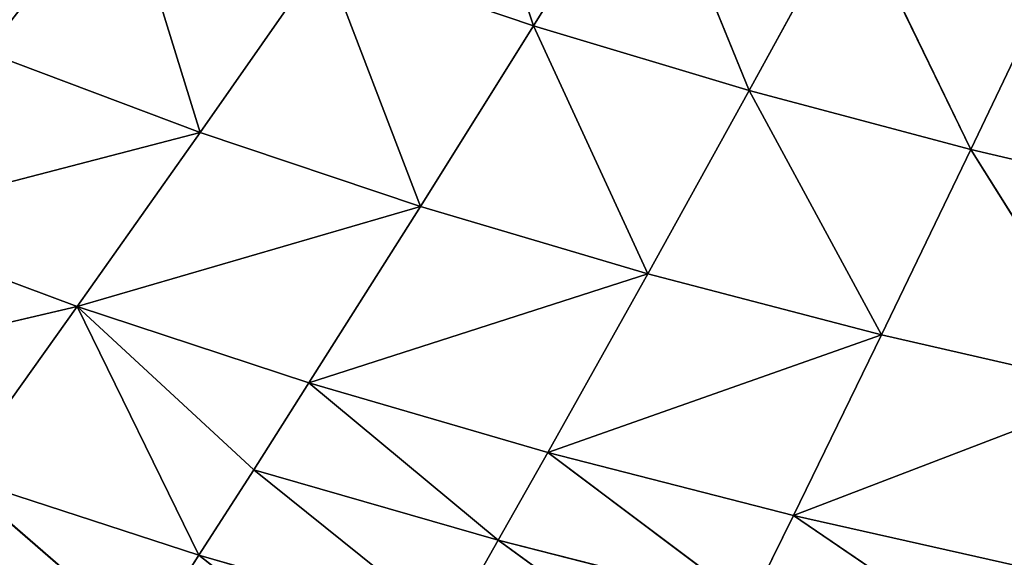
# Model space of a CAD drawing. Extents: x 0 to 500, y 0 to 390.
# Tile 487 of 656: x 170 to 200, y 70 to 87. Entities that reach past the tile are written whole.
import ezdxf

# ---------------------------------------------------------------- set-up
doc = ezdxf.new("R2010")
doc.units = 0
doc.header["$LTSCALE"] = 25.4
doc.layers.get('0').update_dxf_attribs({"linetype": 'CONTINUOUS'})

# ---------------------------------------------------------------- blocks, each defined once
blk = doc.blocks.new('ATLANTA505_-_S_STL')
at = {"color": 0}
for p, q in [((175.878, 44.007, 319.523), (182.05, 45.749, 324.334)), ((175.878, 44.007, 319.523), (182.05, 45.749, 324.334)), ((168.437, 43.732, 317.102), (174.209, 45.446, 322.108)), ((168.437, 43.732, 317.102), (174.209, 45.446, 322.108)), ((175.878, 44.007, 319.523), (174.209, 45.446, 322.108)), ((175.878, 44.007, 319.523), (174.209, 45.446, 322.108)), ((185.054, 42.926, 319.067), (191.431, 44.596, 323.701)), ((185.054, 42.926, 319.067), (191.431, 44.596, 323.701)), ((175.878, 44.007, 319.523), (183.546, 44.296, 321.72)), ((175.878, 44.007, 319.523), (183.546, 44.296, 321.72)), ((183.546, 44.296, 321.72), (177.56, 42.653, 316.901)), ((183.546, 44.296, 321.72), (177.56, 42.653, 316.901)), ((183.546, 44.296, 321.72), (185.054, 42.926, 319.067)), ((183.546, 44.296, 321.72), (185.054, 42.926, 319.067)), ((168.437, 43.732, 317.102), (175.878, 44.007, 319.523)), ((168.437, 43.732, 317.102), (175.878, 44.007, 319.523)), ((172.151, 41.132, 311.899), (175.878, 44.007, 319.523)), ((172.151, 41.132, 311.899), (175.878, 44.007, 319.523)), ((177.56, 42.653, 316.901), (175.878, 44.007, 319.523)), ((177.56, 42.653, 316.901), (175.878, 44.007, 319.523)), ((161.233, 43.47, 314.451), (172.151, 41.132, 311.899)), ((161.233, 43.47, 314.451), (172.151, 41.132, 311.899)), ((172.151, 41.132, 311.899), (168.437, 43.732, 317.102)), ((172.151, 41.132, 311.899), (168.437, 43.732, 317.102)), ((194.098, 41.908, 318.306), (200.665, 43.509, 322.777)), ((194.098, 41.908, 318.306), (200.665, 43.509, 322.777)), ((185.054, 42.926, 319.067), (192.759, 43.212, 321.023)), ((185.054, 42.926, 319.067), (192.759, 43.212, 321.023)), ((186.573, 41.637, 316.377), (192.759, 43.212, 321.023)), ((186.573, 41.637, 316.377), (192.759, 43.212, 321.023)), ((194.098, 41.908, 318.306), (192.759, 43.212, 321.023)), ((194.098, 41.908, 318.306), (192.759, 43.212, 321.023)), ((185.054, 42.926, 319.067), (177.56, 42.653, 316.901)), ((185.054, 42.926, 319.067), (177.56, 42.653, 316.901)), ((179.253, 41.379, 314.244), (185.054, 42.926, 319.067)), ((179.253, 41.379, 314.244), (185.054, 42.926, 319.067)), ((185.054, 42.926, 319.067), (186.573, 41.637, 316.377)), ((185.054, 42.926, 319.067), (186.573, 41.637, 316.377)), ((177.56, 42.653, 316.901), (172.151, 41.132, 311.899)), ((177.56, 42.653, 316.901), (172.151, 41.132, 311.899)), ((179.253, 41.379, 314.244), (177.56, 42.653, 316.901)), ((179.253, 41.379, 314.244), (177.56, 42.653, 316.901)), ((194.098, 41.908, 318.306), (201.819, 42.188, 320.04)), ((194.098, 41.908, 318.306), (201.819, 42.188, 320.04)), ((186.573, 41.637, 316.377), (194.098, 41.908, 318.306)), ((186.573, 41.637, 316.377), (194.098, 41.908, 318.306)), ((204.148, 39.771, 314.45), (194.098, 41.908, 318.306)), ((196.801, 39.523, 312.764), (194.098, 41.908, 318.306)), ((204.148, 39.771, 314.45), (194.098, 41.908, 318.306)), ((196.801, 39.523, 312.764), (194.098, 41.908, 318.306)), ((179.253, 41.379, 314.244), (172.151, 41.132, 311.899)), ((179.253, 41.379, 314.244), (172.151, 41.132, 311.899)), ((179.253, 41.379, 314.244), (186.573, 41.637, 316.377)), ((179.253, 41.379, 314.244), (186.573, 41.637, 316.377)), ((182.674, 39.056, 308.831), (179.253, 41.379, 314.244)), ((179.253, 41.379, 314.244), (189.64, 39.284, 310.893)), ((179.253, 41.379, 314.244), (189.64, 39.284, 310.893)), ((182.674, 39.056, 308.831), (179.253, 41.379, 314.244)), ((186.573, 41.637, 316.377), (196.801, 39.523, 312.764)), ((189.64, 39.284, 310.893), (186.573, 41.637, 316.377)), ((189.64, 39.284, 310.893), (186.573, 41.637, 316.377)), ((186.573, 41.637, 316.377), (196.801, 39.523, 312.764)), ((165.273, 40.899, 309.336), (172.151, 41.132, 311.899)), ((165.273, 40.899, 309.336), (172.151, 41.132, 311.899)), ((172.151, 41.132, 311.899), (175.914, 38.839, 306.569)), ((182.674, 39.056, 308.831), (172.151, 41.132, 311.899)), ((182.674, 39.056, 308.831), (172.151, 41.132, 311.899)), ((172.151, 41.132, 311.899), (175.914, 38.839, 306.569)), ((165.273, 40.899, 309.336), (175.914, 38.839, 306.569)), ((165.273, 40.899, 309.336), (175.914, 38.839, 306.569)), ((196.801, 39.523, 312.764), (204.148, 39.771, 314.45)), ((196.801, 39.523, 312.764), (204.148, 39.771, 314.45)), ((199.536, 37.412, 307.086), (204.148, 39.771, 314.45)), ((199.536, 37.412, 307.086), (204.148, 39.771, 314.45)), ((182.674, 39.056, 308.831), (189.64, 39.284, 310.893)), ((182.674, 39.056, 308.831), (189.64, 39.284, 310.893)), ((186.135, 37.006, 303.295), (189.64, 39.284, 310.893)), ((186.135, 37.006, 303.295), (189.64, 39.284, 310.893)), ((196.801, 39.523, 312.764), (189.64, 39.284, 310.893)), ((196.801, 39.523, 312.764), (189.64, 39.284, 310.893)), ((192.743, 37.204, 305.281), (189.64, 39.284, 310.893)), ((192.743, 37.204, 305.281), (189.64, 39.284, 310.893)), ((196.801, 39.523, 312.764), (192.743, 37.204, 305.281)), ((196.801, 39.523, 312.764), (192.743, 37.204, 305.281)), ((196.801, 39.523, 312.764), (199.536, 37.412, 307.086)), ((196.801, 39.523, 312.764), (199.536, 37.412, 307.086)), ((182.674, 39.056, 308.831), (175.914, 38.839, 306.569)), ((182.674, 39.056, 308.831), (175.914, 38.839, 306.569)), ((179.721, 36.817, 301.123), (182.674, 39.056, 308.831)), ((179.721, 36.817, 301.123), (182.674, 39.056, 308.831)), ((182.674, 39.056, 308.831), (186.135, 37.006, 303.295)), ((182.674, 39.056, 308.831), (186.135, 37.006, 303.295)), ((169.367, 38.633, 304.102), (175.914, 38.839, 306.569)), ((169.367, 38.633, 304.102), (175.914, 38.839, 306.569)), ((175.914, 38.839, 306.569), (173.51, 36.639, 298.757)), ((175.914, 38.839, 306.569), (173.51, 36.639, 298.757)), ((179.721, 36.817, 301.123), (175.914, 38.839, 306.569)), ((179.721, 36.817, 301.123), (175.914, 38.839, 306.569)), ((199.536, 37.412, 307.086), (206.506, 37.628, 308.718)), ((199.536, 37.412, 307.086), (206.506, 37.628, 308.718)), ((192.743, 37.204, 305.281), (186.135, 37.006, 303.295)), ((192.743, 37.204, 305.281), (186.135, 37.006, 303.295)), ((192.743, 37.204, 305.281), (189.632, 35.197, 297.65)), ((192.743, 37.204, 305.281), (189.632, 35.197, 297.65)), ((192.743, 37.204, 305.281), (199.536, 37.412, 307.086)), ((192.743, 37.204, 305.281), (199.536, 37.412, 307.086)), ((192.743, 37.204, 305.281), (195.879, 35.368, 299.552)), ((192.743, 37.204, 305.281), (195.879, 35.368, 299.552)), ((195.879, 35.368, 299.552), (199.536, 37.412, 307.086)), ((195.879, 35.368, 299.552), (199.536, 37.412, 307.086)), ((199.536, 37.412, 307.086), (202.301, 35.547, 301.285)), ((199.536, 37.412, 307.086), (202.301, 35.547, 301.285)), ((179.721, 36.817, 301.123), (186.135, 37.006, 303.295)), ((179.721, 36.817, 301.123), (186.135, 37.006, 303.295)), ((183.568, 35.035, 295.573), (186.135, 37.006, 303.295)), ((183.568, 35.035, 295.573), (186.135, 37.006, 303.295)), ((189.632, 35.197, 297.65), (186.135, 37.006, 303.295)), ((189.632, 35.197, 297.65), (186.135, 37.006, 303.295))]:
    blk.add_line(p, q, dxfattribs=at)
mesh = blk.add_polyface(dxfattribs=at)
corners = [(182.05, 45.749, 324.334), (175.878, 44.007, 319.523), (174.209, 45.446, 322.108)]
mesh.append_faces([[corners[k] for k in face] for face in [(0, 1, 2)]], dxfattribs={"color": 0})
mesh = blk.add_polyface(dxfattribs=at)
corners = [(182.05, 45.749, 324.334), (183.546, 44.296, 321.72), (175.878, 44.007, 319.523)]
mesh.append_faces([[corners[k] for k in face] for face in [(0, 1, 2)]], dxfattribs={"color": 0})
mesh = blk.add_polyface(dxfattribs=at)
corners = [(174.209, 45.446, 322.108), (168.437, 43.732, 317.102), (166.601, 45.157, 319.652)]
mesh.append_faces([[corners[k] for k in face] for face in [(0, 1, 2)]], dxfattribs={"color": 0})
mesh = blk.add_polyface(dxfattribs=at)
corners = [(174.209, 45.446, 322.108), (175.878, 44.007, 319.523), (168.437, 43.732, 317.102)]
mesh.append_faces([[corners[k] for k in face] for face in [(0, 1, 2)]], dxfattribs={"color": 0})
mesh = blk.add_polyface(dxfattribs=at)
corners = [(191.431, 44.596, 323.701), (185.054, 42.926, 319.067), (183.546, 44.296, 321.72)]
mesh.append_faces([[corners[k] for k in face] for face in [(0, 1, 2)]], dxfattribs={"color": 0})
mesh = blk.add_polyface(dxfattribs=at)
corners = [(191.431, 44.596, 323.701), (192.759, 43.212, 321.023), (185.054, 42.926, 319.067)]
mesh.append_faces([[corners[k] for k in face] for face in [(0, 1, 2)]], dxfattribs={"color": 0})
mesh = blk.add_polyface(dxfattribs=at)
corners = [(183.546, 44.296, 321.72), (177.56, 42.653, 316.901), (175.878, 44.007, 319.523)]
mesh.append_faces([[corners[k] for k in face] for face in [(0, 1, 2)]], dxfattribs={"color": 0})
mesh = blk.add_polyface(dxfattribs=at)
corners = [(183.546, 44.296, 321.72), (185.054, 42.926, 319.067), (177.56, 42.653, 316.901)]
mesh.append_faces([[corners[k] for k in face] for face in [(0, 1, 2)]], dxfattribs={"color": 0})
mesh = blk.add_polyface(dxfattribs=at)
corners = [(175.878, 44.007, 319.523), (172.151, 41.132, 311.899), (168.437, 43.732, 317.102)]
mesh.append_faces([[corners[k] for k in face] for face in [(0, 1, 2)]], dxfattribs={"color": 0})
mesh = blk.add_polyface(dxfattribs=at)
corners = [(175.878, 44.007, 319.523), (177.56, 42.653, 316.901), (172.151, 41.132, 311.899)]
mesh.append_faces([[corners[k] for k in face] for face in [(0, 1, 2)]], dxfattribs={"color": 0})
mesh = blk.add_polyface(dxfattribs=at)
corners = [(168.437, 43.732, 317.102), (172.151, 41.132, 311.899), (161.233, 43.47, 314.451)]
mesh.append_faces([[corners[k] for k in face] for face in [(0, 1, 2)]], dxfattribs={"color": 0})
mesh = blk.add_polyface(dxfattribs=at)
corners = [(161.233, 43.47, 314.451), (172.151, 41.132, 311.899), (165.273, 40.899, 309.336)]
mesh.append_faces([[corners[k] for k in face] for face in [(0, 1, 2)]], dxfattribs={"color": 0})
mesh = blk.add_polyface(dxfattribs=at)
corners = [(200.665, 43.509, 322.777), (194.098, 41.908, 318.306), (192.759, 43.212, 321.023)]
mesh.append_faces([[corners[k] for k in face] for face in [(0, 1, 2)]], dxfattribs={"color": 0})
mesh = blk.add_polyface(dxfattribs=at)
corners = [(200.665, 43.509, 322.777), (201.819, 42.188, 320.04), (194.098, 41.908, 318.306)]
mesh.append_faces([[corners[k] for k in face] for face in [(0, 1, 2)]], dxfattribs={"color": 0})
mesh = blk.add_polyface(dxfattribs=at)
corners = [(192.759, 43.212, 321.023), (186.573, 41.637, 316.377), (185.054, 42.926, 319.067)]
mesh.append_faces([[corners[k] for k in face] for face in [(0, 1, 2)]], dxfattribs={"color": 0})
mesh = blk.add_polyface(dxfattribs=at)
corners = [(192.759, 43.212, 321.023), (194.098, 41.908, 318.306), (186.573, 41.637, 316.377)]
mesh.append_faces([[corners[k] for k in face] for face in [(0, 1, 2)]], dxfattribs={"color": 0})
mesh = blk.add_polyface(dxfattribs=at)
corners = [(185.054, 42.926, 319.067), (179.253, 41.379, 314.244), (177.56, 42.653, 316.901)]
mesh.append_faces([[corners[k] for k in face] for face in [(0, 1, 2)]], dxfattribs={"color": 0})
mesh = blk.add_polyface(dxfattribs=at)
corners = [(185.054, 42.926, 319.067), (186.573, 41.637, 316.377), (179.253, 41.379, 314.244)]
mesh.append_faces([[corners[k] for k in face] for face in [(0, 1, 2)]], dxfattribs={"color": 0})
mesh = blk.add_polyface(dxfattribs=at)
corners = [(177.56, 42.653, 316.901), (179.253, 41.379, 314.244), (172.151, 41.132, 311.899)]
mesh.append_faces([[corners[k] for k in face] for face in [(0, 1, 2)]], dxfattribs={"color": 0})
mesh = blk.add_polyface(dxfattribs=at)
corners = [(201.819, 42.188, 320.04), (204.148, 39.771, 314.45), (194.098, 41.908, 318.306)]
mesh.append_faces([[corners[k] for k in face] for face in [(0, 1, 2)]], dxfattribs={"color": 0})
mesh = blk.add_polyface(dxfattribs=at)
corners = [(194.098, 41.908, 318.306), (196.801, 39.523, 312.764), (186.573, 41.637, 316.377)]
mesh.append_faces([[corners[k] for k in face] for face in [(0, 1, 2)]], dxfattribs={"color": 0})
mesh = blk.add_polyface(dxfattribs=at)
corners = [(194.098, 41.908, 318.306), (204.148, 39.771, 314.45), (196.801, 39.523, 312.764)]
mesh.append_faces([[corners[k] for k in face] for face in [(0, 1, 2)]], dxfattribs={"color": 0})
mesh = blk.add_polyface(dxfattribs=at)
corners = [(179.253, 41.379, 314.244), (182.674, 39.056, 308.831), (172.151, 41.132, 311.899)]
mesh.append_faces([[corners[k] for k in face] for face in [(0, 1, 2)]], dxfattribs={"color": 0})
mesh = blk.add_polyface(dxfattribs=at)
corners = [(186.573, 41.637, 316.377), (189.64, 39.284, 310.893), (179.253, 41.379, 314.244)]
mesh.append_faces([[corners[k] for k in face] for face in [(0, 1, 2)]], dxfattribs={"color": 0})
mesh = blk.add_polyface(dxfattribs=at)
corners = [(179.253, 41.379, 314.244), (189.64, 39.284, 310.893), (182.674, 39.056, 308.831)]
mesh.append_faces([[corners[k] for k in face] for face in [(0, 1, 2)]], dxfattribs={"color": 0})
mesh = blk.add_polyface(dxfattribs=at)
corners = [(186.573, 41.637, 316.377), (196.801, 39.523, 312.764), (189.64, 39.284, 310.893)]
mesh.append_faces([[corners[k] for k in face] for face in [(0, 1, 2)]], dxfattribs={"color": 0})
mesh = blk.add_polyface(dxfattribs=at)
corners = [(172.151, 41.132, 311.899), (175.914, 38.839, 306.569), (165.273, 40.899, 309.336)]
mesh.append_faces([[corners[k] for k in face] for face in [(0, 1, 2)]], dxfattribs={"color": 0})
mesh = blk.add_polyface(dxfattribs=at)
corners = [(172.151, 41.132, 311.899), (182.674, 39.056, 308.831), (175.914, 38.839, 306.569)]
mesh.append_faces([[corners[k] for k in face] for face in [(0, 1, 2)]], dxfattribs={"color": 0})
mesh = blk.add_polyface(dxfattribs=at)
corners = [(165.273, 40.899, 309.336), (175.914, 38.839, 306.569), (169.367, 38.633, 304.102)]
mesh.append_faces([[corners[k] for k in face] for face in [(0, 1, 2)]], dxfattribs={"color": 0})
mesh = blk.add_polyface(dxfattribs=at)
corners = [(204.148, 39.771, 314.45), (199.536, 37.412, 307.086), (196.801, 39.523, 312.764)]
mesh.append_faces([[corners[k] for k in face] for face in [(0, 1, 2)]], dxfattribs={"color": 0})
mesh = blk.add_polyface(dxfattribs=at)
corners = [(204.148, 39.771, 314.45), (206.506, 37.628, 308.718), (199.536, 37.412, 307.086)]
mesh.append_faces([[corners[k] for k in face] for face in [(0, 1, 2)]], dxfattribs={"color": 0})
mesh = blk.add_polyface(dxfattribs=at)
corners = [(189.64, 39.284, 310.893), (186.135, 37.006, 303.295), (182.674, 39.056, 308.831)]
mesh.append_faces([[corners[k] for k in face] for face in [(0, 1, 2)]], dxfattribs={"color": 0})
mesh = blk.add_polyface(dxfattribs=at)
corners = [(189.64, 39.284, 310.893), (192.743, 37.204, 305.281), (186.135, 37.006, 303.295)]
mesh.append_faces([[corners[k] for k in face] for face in [(0, 1, 2)]], dxfattribs={"color": 0})
mesh = blk.add_polyface(dxfattribs=at)
corners = [(196.801, 39.523, 312.764), (192.743, 37.204, 305.281), (189.64, 39.284, 310.893)]
mesh.append_faces([[corners[k] for k in face] for face in [(0, 1, 2)]], dxfattribs={"color": 0})
mesh = blk.add_polyface(dxfattribs=at)
corners = [(196.801, 39.523, 312.764), (199.536, 37.412, 307.086), (192.743, 37.204, 305.281)]
mesh.append_faces([[corners[k] for k in face] for face in [(0, 1, 2)]], dxfattribs={"color": 0})
mesh = blk.add_polyface(dxfattribs=at)
corners = [(182.674, 39.056, 308.831), (179.721, 36.817, 301.123), (175.914, 38.839, 306.569)]
mesh.append_faces([[corners[k] for k in face] for face in [(0, 1, 2)]], dxfattribs={"color": 0})
mesh = blk.add_polyface(dxfattribs=at)
corners = [(182.674, 39.056, 308.831), (186.135, 37.006, 303.295), (179.721, 36.817, 301.123)]
mesh.append_faces([[corners[k] for k in face] for face in [(0, 1, 2)]], dxfattribs={"color": 0})
mesh = blk.add_polyface(dxfattribs=at)
corners = [(169.367, 38.633, 304.102), (173.51, 36.639, 298.757), (167.509, 36.471, 296.191)]
mesh.append_faces([[corners[k] for k in face] for face in [(0, 1, 2)]], dxfattribs={"color": 0})
mesh = blk.add_polyface(dxfattribs=at)
corners = [(175.914, 38.839, 306.569), (173.51, 36.639, 298.757), (169.367, 38.633, 304.102)]
mesh.append_faces([[corners[k] for k in face] for face in [(0, 1, 2)]], dxfattribs={"color": 0})
mesh = blk.add_polyface(dxfattribs=at)
corners = [(175.914, 38.839, 306.569), (179.721, 36.817, 301.123), (173.51, 36.639, 298.757)]
mesh.append_faces([[corners[k] for k in face] for face in [(0, 1, 2)]], dxfattribs={"color": 0})
mesh = blk.add_polyface(dxfattribs=at)
corners = [(206.506, 37.628, 308.718), (202.301, 35.547, 301.285), (199.536, 37.412, 307.086)]
mesh.append_faces([[corners[k] for k in face] for face in [(0, 1, 2)]], dxfattribs={"color": 0})
mesh = blk.add_polyface(dxfattribs=at)
corners = [(192.743, 37.204, 305.281), (189.632, 35.197, 297.65), (186.135, 37.006, 303.295)]
mesh.append_faces([[corners[k] for k in face] for face in [(0, 1, 2)]], dxfattribs={"color": 0})
mesh = blk.add_polyface(dxfattribs=at)
corners = [(192.743, 37.204, 305.281), (195.879, 35.368, 299.552), (189.632, 35.197, 297.65)]
mesh.append_faces([[corners[k] for k in face] for face in [(0, 1, 2)]], dxfattribs={"color": 0})
mesh = blk.add_polyface(dxfattribs=at)
corners = [(199.536, 37.412, 307.086), (195.879, 35.368, 299.552), (192.743, 37.204, 305.281)]
mesh.append_faces([[corners[k] for k in face] for face in [(0, 1, 2)]], dxfattribs={"color": 0})
mesh = blk.add_polyface(dxfattribs=at)
corners = [(199.536, 37.412, 307.086), (202.301, 35.547, 301.285), (195.879, 35.368, 299.552)]
mesh.append_faces([[corners[k] for k in face] for face in [(0, 1, 2)]], dxfattribs={"color": 0})
mesh = blk.add_polyface(dxfattribs=at)
corners = [(186.135, 37.006, 303.295), (183.568, 35.035, 295.573), (179.721, 36.817, 301.123)]
mesh.append_faces([[corners[k] for k in face] for face in [(0, 1, 2)]], dxfattribs={"color": 0})
mesh = blk.add_polyface(dxfattribs=at)
corners = [(186.135, 37.006, 303.295), (189.632, 35.197, 297.65), (183.568, 35.035, 295.573)]
mesh.append_faces([[corners[k] for k in face] for face in [(0, 1, 2)]], dxfattribs={"color": 0})

msp = doc.modelspace()

# ---------------------------------------------------------------- block references
at = {"color": 254, "extrusion": (0, -1, 1.11022e-16)}
msp.add_blockref('ATLANTA505_-_S_STL', (-0.149, -0.01, -389.852), dxfattribs=at)

doc.saveas('drawing.dxf')
